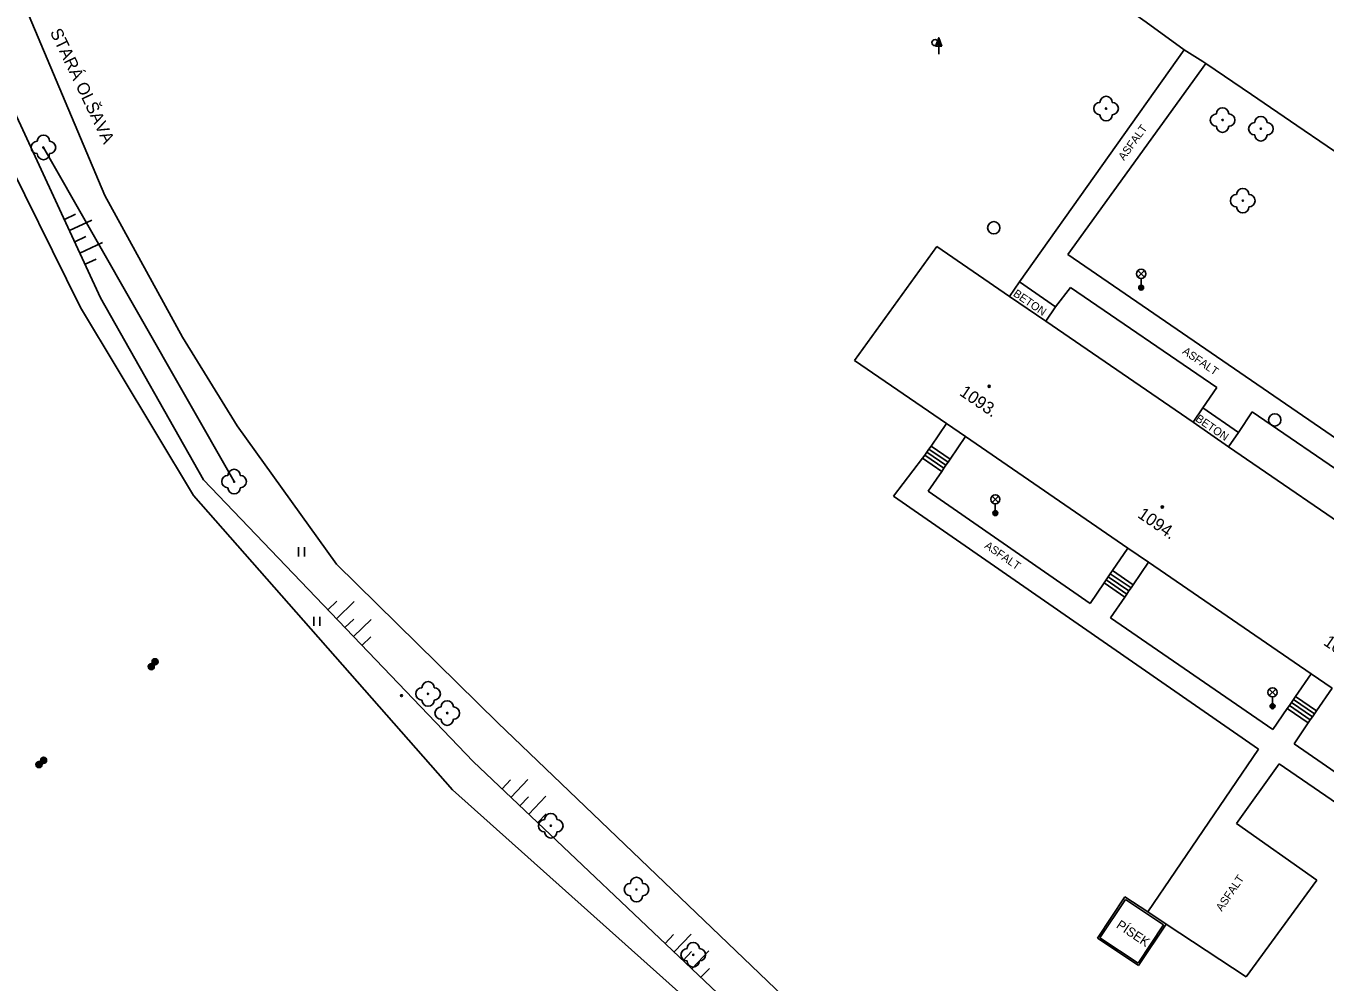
# Model space of a CAD drawing. Extents: x -539515 to -538098, y -1182060 to -1180157.
# Drawn here: x -539077.7 to -538972.2, y -1181409.6 to -1181332 of the extents above; entities that cross this region are included whole.
import ezdxf

# ---------------------------------------------------------------- set-up
doc = ezdxf.new("R2010")
doc.units = 0
for name, color, linetype in [('Vrstva 1', 7, 'Continuous'), ('Vrstva 13', 7, 'Continuous'), ('Vrstva 21', 7, 'Continuous'), ('Vrstva 22', 7, 'Continuous'), ('Vrstva 23', 7, 'Continuous'), ('Vrstva 25', 7, 'Continuous'), ('Vrstva 27', 7, 'Continuous'), ('Vrstva 29', 7, 'Continuous'), ('Vrstva 31', 7, 'Continuous'), ('Vrstva 33', 7, 'Continuous'), ('Vrstva 36', 7, 'Continuous'), ('Vrstva 39', 7, 'Continuous'), ('Vrstva 40', 7, 'Continuous'), ('Vrstva 41', 7, 'Continuous'), ('Vrstva 45', 7, 'Continuous'), ('Vrstva 47', 7, 'Continuous'), ('Vrstva 52', 7, 'Continuous'), ('Vrstva 88', 7, 'Continuous')]:
    doc.layers.add(name, color=color, linetype=linetype)

msp = doc.modelspace()

# ---------------------------------------------------------------- linework, layer by layer
at = {"layer": 'Vrstva 1'}
msp.add_line((-539003.78, -1181349.86), (-539010.45, -1181359.13), dxfattribs=at)
for points in [[(-538997.854, -1181353.926), (-539003.78, -1181349.86)], [(-538994.926, -1181355.935), (-538997.854, -1181353.926)], [(-538982.962, -1181364.145), (-538994.926, -1181355.935)], [(-539010.45, -1181359.13), (-539002.986, -1181364.251)], [(-539002.986, -1181364.251), (-539001.434, -1181365.315)], [(-538980.067, -1181366.132), (-538982.962, -1181364.145)], [(-539001.434, -1181365.315), (-538988.249, -1181374.361)], [(-538968.151, -1181374.308), (-538980.067, -1181366.132)], [(-538988.249, -1181374.361), (-538986.564, -1181375.517)], [(-538986.564, -1181375.517), (-538973.359, -1181384.575)], [(-538973.359, -1181384.575), (-538971.666, -1181385.737)]]:
    msp.add_lwpolyline(points, dxfattribs=at)
at = {"layer": 'Vrstva 13'}
for p, q in [((-538997.04, -1181352.74), (-538983.67, -1181333.91)), ((-538981.93, -1181335), (-538993.14, -1181350.51)), ((-538993.14, -1181350.51), (-538963.76, -1181370.67)), ((-538997.854, -1181353.926), (-538997.04, -1181352.74)), ((-538997.04, -1181352.74), (-538994.12, -1181354.76)), ((-538992.91, -1181353.19), (-538994.12, -1181354.76)), ((-538981.03, -1181361.33), (-538992.91, -1181353.19)), ((-538994.926, -1181355.935), (-538994.12, -1181354.76)), ((-538982.165, -1181362.983), (-538981.03, -1181361.33)), ((-538982.962, -1181364.145), (-538982.165, -1181362.983)), ((-538982.165, -1181362.983), (-538979.27, -1181364.97)), ((-538978.15, -1181363.3), (-538979.27, -1181364.97)), ((-538966.21, -1181371.48), (-538978.15, -1181363.3)), ((-538980.067, -1181366.132), (-538979.27, -1181364.97)), ((-539003.029, -1181367.64), (-539004.58, -1181366.575)), ((-539002.859, -1181367.393), (-539004.41, -1181366.328)), ((-539002.689, -1181367.145), (-539004.24, -1181366.08)), ((-539004.92, -1181367.07), (-539007.29, -1181370.15)), ((-539003.369, -1181368.135), (-539004.92, -1181367.07)), ((-539003.199, -1181367.887), (-539004.75, -1181366.822)), ((-539003.369, -1181368.135), (-539004.47, -1181369.74)), ((-539004.47, -1181369.74), (-538991.31, -1181378.88)), ((-538977.64, -1181390.7), (-539007.29, -1181370.15)), ((-538988.335, -1181378.098), (-538990.02, -1181376.942)), ((-538988.165, -1181377.851), (-538989.85, -1181376.695)), ((-538987.995, -1181377.603), (-538989.68, -1181376.447)), ((-538987.826, -1181377.356), (-538989.511, -1181376.2)), ((-538991.31, -1181378.88), (-538990.19, -1181377.19)), ((-538988.505, -1181378.346), (-538990.19, -1181377.19)), ((-538988.505, -1181378.346), (-538989.66, -1181380.03)), ((-538989.66, -1181380.03), (-538976.47, -1181389.11)), ((-538974.624, -1181386.419), (-538972.931, -1181387.58)), ((-538975.303, -1181387.409), (-538976.47, -1181389.11)), ((-538975.303, -1181387.409), (-538973.61, -1181388.57)), ((-538975.133, -1181387.161), (-538973.44, -1181388.322)), ((-538974.963, -1181386.914), (-538973.27, -1181388.075)), ((-538974.793, -1181386.666), (-538973.1, -1181387.827)), ((-538973.61, -1181388.57), (-538974.75, -1181390.27)), ((-538986.64, -1181403.91), (-538977.64, -1181390.7)), ((-538974.75, -1181390.27), (-538964.67, -1181397.21)), ((-538975.97, -1181391.9), (-538979.43, -1181396.74)), ((-538965.91, -1181398.8), (-538975.97, -1181391.9)), ((-538979.43, -1181396.74), (-538972.9, -1181401.35)), ((-538972.9, -1181401.35), (-538978.65, -1181409.18)), ((-538978.65, -1181409.18), (-538985.15, -1181404.92))]:
    msp.add_line(p, q, dxfattribs=at)
for points in [[(-539002.986, -1181364.251), (-539004.24, -1181366.08), (-539004.41, -1181366.328), (-539004.58, -1181366.575), (-539004.75, -1181366.822), (-539004.92, -1181367.07)], [(-539001.434, -1181365.315), (-539002.689, -1181367.145), (-539002.859, -1181367.393), (-539003.029, -1181367.64), (-539003.199, -1181367.887), (-539003.369, -1181368.135)], [(-538988.249, -1181374.361), (-538989.511, -1181376.2), (-538989.68, -1181376.447), (-538989.85, -1181376.695), (-538990.02, -1181376.942), (-538990.19, -1181377.19)], [(-538986.564, -1181375.517), (-538987.826, -1181377.356), (-538987.995, -1181377.603), (-538988.165, -1181377.851), (-538988.335, -1181378.098), (-538988.505, -1181378.346)], [(-538973.359, -1181384.575), (-538974.624, -1181386.419), (-538974.793, -1181386.666), (-538974.963, -1181386.914), (-538975.133, -1181387.161), (-538975.303, -1181387.409)], [(-538971.666, -1181385.737), (-538972.931, -1181387.58), (-538973.1, -1181387.827), (-538973.27, -1181388.075), (-538973.44, -1181388.322), (-538973.61, -1181388.57)]]:
    msp.add_lwpolyline(points, dxfattribs=at)
at = {"layer": 'Vrstva 21'}
msp.add_lwpolyline([(-539060.84, -1181368.97), (-539076.33, -1181341.83)], dxfattribs=at)
at = {"layer": 'Vrstva 22'}
for centre in [(-538990.02, -1181338.67), (-538980.56, -1181339.6), (-538977.45, -1181340.31), (-539076.33, -1181341.83), (-538978.92, -1181346.15), (-539060.84, -1181368.97), (-539045.09, -1181386.21), (-539043.53, -1181387.77), (-539035.12, -1181396.92), (-539028.16, -1181402.1), (-539023.55, -1181407.4)]:
    msp.add_circle(centre, 0.05, dxfattribs=at)
for centre, start, end in [((-538990.02, -1181338.17), 0, 180), ((-538990.52, -1181338.67), 90, 270), ((-538989.52, -1181338.67), 270, 90), ((-538981.06, -1181339.6), 90, 270), ((-538980.56, -1181339.1), 0, 180), ((-538980.06, -1181339.6), 270, 90), ((-538990.02, -1181339.17), 180, 0), ((-538980.56, -1181340.1), 180, 0), ((-538977.95, -1181340.31), 90, 270), ((-538977.45, -1181339.81), 0, 180), ((-538976.95, -1181340.31), 270, 90), ((-539076.33, -1181341.33), 0, 180), ((-538977.45, -1181340.81), 180, 0), ((-539076.83, -1181341.83), 90, 270), ((-539075.83, -1181341.83), 270, 90), ((-539076.33, -1181342.33), 180, 0), ((-538978.92, -1181345.65), 0, 180), ((-538979.42, -1181346.15), 90, 270), ((-538978.42, -1181346.15), 270, 90), ((-538978.92, -1181346.65), 180, 0), ((-539061.34, -1181368.97), 90, 270), ((-539060.84, -1181368.47), 0, 180), ((-539060.34, -1181368.97), 270, 90), ((-539060.84, -1181369.47), 180, 0), ((-539045.09, -1181385.71), 0, 180), ((-539045.59, -1181386.21), 90, 270), ((-539044.59, -1181386.21), 270, 90), ((-539045.09, -1181386.71), 180, 0), ((-539044.03, -1181387.77), 90, 270), ((-539043.53, -1181387.27), 0, 180), ((-539043.03, -1181387.77), 270, 90), ((-539043.53, -1181388.27), 180, 0), ((-539035.12, -1181396.42), 0, 180), ((-539035.62, -1181396.92), 90, 270), ((-539034.62, -1181396.92), 270, 90), ((-539035.12, -1181397.42), 180, 0), ((-539028.16, -1181401.6), 0, 180), ((-539028.66, -1181402.1), 90, 270), ((-539027.66, -1181402.1), 270, 90), ((-539028.16, -1181402.6), 180, 0), ((-539023.55, -1181406.9), 0, 180), ((-539024.05, -1181407.4), 90, 270), ((-539023.05, -1181407.4), 270, 90), ((-539023.55, -1181407.9), 180, 0)]:
    msp.add_arc(centre, 0.5, start, end, dxfattribs=at)
at = {"layer": 'Vrstva 23'}
for p, q in [((-539080.86, -1181339.6), (-539073.31, -1181354.83)), ((-539073.31, -1181354.83), (-539064.14, -1181370.09)), ((-539064.14, -1181370.09), (-539043.1, -1181394.01)), ((-539043.1, -1181394.01), (-539018.69, -1181415.81))]:
    msp.add_line(p, q, dxfattribs=at)
at = {"layer": 'Vrstva 25'}
for p, q in [((-539003.863, -1181333.588), (-539003.61, -1181332.914)), ((-539003.61, -1181333.588), (-539003.863, -1181333.588)), ((-539003.61, -1181334.24), (-539003.61, -1181333.59))]:
    msp.add_line(p, q, dxfattribs=at)
for points in [[(-539003.36, -1181333.59), (-539003.61, -1181333.59), (-539003.61, -1181332.914), (-539003.61, -1181332.914)], [(-539003.418, -1181333.55), (-539003.571, -1181333.55), (-539003.571, -1181333.138)], [(-539003.475, -1181333.511), (-539003.531, -1181333.511), (-539003.531, -1181333.361)]]:
    msp.add_lwpolyline(points, close=True, dxfattribs=at)
for centre, radius in [((-539067.257, -1181383.601), 0.25), ((-539067.257, -1181383.601), 0.2), ((-539067.257, -1181383.601), 0.15), ((-539067.576, -1181383.993), 0.25), ((-539067.576, -1181383.993), 0.2), ((-539067.576, -1181383.993), 0.15), ((-539067.576, -1181383.993), 0.1), ((-539067.576, -1181383.993), 0.05), ((-539067.257, -1181383.601), 0.1), ((-539067.257, -1181383.601), 0.05), ((-539076.689, -1181391.95), 0.25), ((-539076.689, -1181391.95), 0.2), ((-539076.689, -1181391.95), 0.15), ((-539076.689, -1181391.95), 0.1), ((-539076.689, -1181391.95), 0.05), ((-539076.319, -1181391.607), 0.25), ((-539076.319, -1181391.607), 0.2), ((-539076.319, -1181391.607), 0.15), ((-539076.319, -1181391.607), 0.1), ((-539076.319, -1181391.607), 0.05)]:
    msp.add_circle(centre, radius, dxfattribs=at)
at = {"layer": 'Vrstva 27'}
for p, q in [((-539074.618, -1181347.678), (-539073.71, -1181347.258)), ((-539074.198, -1181348.585), (-539072.383, -1181347.746)), ((-539073.778, -1181349.493), (-539072.87, -1181349.073)), ((-539073.358, -1181350.401), (-539071.543, -1181349.561)), ((-539072.938, -1181351.308), (-539072.031, -1181350.888)), ((-539053.222, -1181379.381), (-539052.5, -1181378.689)), ((-539052.53, -1181380.103), (-539051.087, -1181378.719)), ((-539051.838, -1181380.825), (-539051.116, -1181380.133)), ((-539051.146, -1181381.547), (-539049.702, -1181380.163)), ((-539050.454, -1181382.269), (-539049.732, -1181381.576)), ((-539039.076, -1181393.914), (-539038.388, -1181393.188)), ((-539038.35, -1181394.602), (-539036.974, -1181393.151)), ((-539037.625, -1181395.29), (-539036.937, -1181394.565)), ((-539036.9, -1181395.978), (-539035.523, -1181394.527)), ((-539036.174, -1181396.666), (-539035.486, -1181395.941)), ((-539025.834, -1181406.477), (-539025.146, -1181405.751)), ((-539025.108, -1181407.165), (-539023.732, -1181405.714)), ((-539024.383, -1181407.853), (-539023.695, -1181407.128)), ((-539023.658, -1181408.541), (-539022.281, -1181407.09)), ((-539022.932, -1181409.229), (-539022.244, -1181408.504))]:
    msp.add_line(p, q, dxfattribs=at)
for centre in [(-538999.14, -1181348.35), (-538976.32, -1181363.96)]:
    msp.add_circle(centre, 0.5, dxfattribs=at)
at = {"layer": 'Vrstva 29'}
for p, q in [((-539071.68, -1181354.03), (-539078.83, -1181338.57)), ((-539071.34, -1181345.72), (-539065.03, -1181357.25)), ((-539063.34, -1181368.83), (-539071.68, -1181354.03)), ((-539065.03, -1181357.25), (-539060.6, -1181364.44)), ((-539060.6, -1181364.44), (-539052.53, -1181375.68)), ((-539041.42, -1181391.69), (-539063.34, -1181368.83)), ((-539052.53, -1181375.68), (-539039.41, -1181388.56)), ((-539039.41, -1181388.56), (-539014.58, -1181412.35)), ((-539017.45, -1181414.43), (-539041.42, -1181391.69))]:
    msp.add_line(p, q, dxfattribs=at)
msp.add_lwpolyline([(-539083.96, -1181314.44), (-539078.73, -1181328.2), (-539071.34, -1181345.72)], dxfattribs=at)
at = {"layer": 'Vrstva 31'}
msp.add_circle((-539003.91, -1181333.31), 0.25, dxfattribs=at)
at = {"layer": 'Vrstva 33'}
for p, q in [((-538987.435, -1181352.36), (-538986.905, -1181351.83)), ((-538987.435, -1181351.83), (-538986.905, -1181352.36)), ((-538987.17, -1181352.47), (-538987.17, -1181353.22)), ((-538999.285, -1181370.67), (-538998.755, -1181370.14)), ((-538999.285, -1181370.14), (-538998.755, -1181370.67)), ((-538999.02, -1181370.78), (-538999.02, -1181371.53)), ((-538976.765, -1181386.35), (-538976.235, -1181385.82)), ((-538976.765, -1181385.82), (-538976.235, -1181386.35)), ((-538976.5, -1181386.46), (-538976.5, -1181387.21))]:
    msp.add_line(p, q, dxfattribs=at)
for centre, radius in [((-538987.17, -1181352.095), 0.375), ((-538987.17, -1181353.22), 0.2), ((-538987.17, -1181353.22), 0.145), ((-538987.17, -1181353.22), 0.0876), ((-538999.02, -1181370.405), 0.375), ((-538999.02, -1181371.53), 0.2), ((-538999.02, -1181371.53), 0.145), ((-538999.02, -1181371.53), 0.0876), ((-538976.5, -1181386.085), 0.375), ((-538976.5, -1181387.21), 0.2), ((-538976.5, -1181387.21), 0.145), ((-538976.5, -1181387.21), 0.0876)]:
    msp.add_circle(centre, radius, dxfattribs=at)
at = {"layer": 'Vrstva 36'}
for p, q in [((-539055.619, -1181375.048), (-539055.619, -1181374.298)), ((-539055.119, -1181375.048), (-539055.119, -1181374.298)), ((-539054.366, -1181380.693), (-539054.366, -1181379.943)), ((-539053.866, -1181380.693), (-539053.866, -1181379.943))]:
    msp.add_line(p, q, dxfattribs=at)
at = {"layer": 'Vrstva 39'}
for centre, radius in [((-538999.52, -1181361.225), 0.09), ((-538999.52, -1181361.225), 0.0398), ((-538985.453, -1181371.035), 0.09), ((-538985.453, -1181371.035), 0.0398)]:
    msp.add_circle(centre, radius, dxfattribs=at)
at = {"layer": 'Vrstva 52'}
for radius in [0.075, 0.025]:
    msp.add_circle((-539047.24, -1181386.35), radius, dxfattribs=at)
at = {"layer": 'Vrstva 88'}
for p, q in [((-538990.725, -1181406.063), (-538988.49, -1181402.7)), ((-538990.517, -1181406.021), (-538988.448, -1181402.908)), ((-538988.448, -1181402.908), (-538985.358, -1181404.962)), ((-538985.358, -1181404.962), (-538987.427, -1181408.075)), ((-538985.15, -1181404.92), (-538987.385, -1181408.283)), ((-538987.385, -1181408.283), (-538990.725, -1181406.063)), ((-538987.427, -1181408.075), (-538990.517, -1181406.021))]:
    msp.add_line(p, q, dxfattribs=at)
for points in [[(-538983.67, -1181333.91), (-538986.755, -1181331.655), (-538989.77, -1181329.5)], [(-538974.523, -1181340.041), (-538978.224, -1181337.517), (-538981.93, -1181335), (-538982.155, -1181334.85), (-538983.67, -1181333.91)], [(-538966.899, -1181345.268), (-538968.774, -1181343.979), (-538972.058, -1181341.726), (-538974.523, -1181340.041)], [(-538988.49, -1181402.7), (-538986.64, -1181403.91), (-538985.15, -1181404.92)]]:
    msp.add_lwpolyline(points, dxfattribs=at)

# ---------------------------------------------------------------- texts
at = {"layer": 'Vrstva 40'}
for s, rotation, p in [('ASFALT', 54.14212, (-538988.562, -1181342.936)), ('BETON', 325.5426, (-538997.625, -1181353.841)), ('ASFALT', 325.58164, (-538983.882, -1181358.522)), ('BETON', 325.5426, (-538982.821, -1181363.999)), ('ASFALT', 325.27471, (-538999.95, -1181374.304)), ('ASFALT', 55.73491, (-538980.622, -1181403.922))]:
    msp.add_text(s, height=0.65, rotation=rotation, dxfattribs=at).set_placement(p)
at = {"layer": 'Vrstva 41'}
msp.add_text('PÍSEK', height=0.75, rotation=326.38918, dxfattribs=at).set_placement((-538989.259, -1181405.154))
at = {"layer": 'Vrstva 45'}
msp.add_text('STARÁ OLŠAVA', height=1, rotation=295.63412, dxfattribs=at).set_placement((-539075.821, -1181332.449))
at = {"layer": 'Vrstva 47'}
for s, p in [('1093.', (-539002, -1181361.895)), ('1094.', (-538987.535, -1181371.818)), ('1095.', (-538972.436, -1181382.176))]:
    msp.add_text(s, height=1, rotation=325.54887, dxfattribs=at).set_placement(p)

doc.saveas('drawing.dxf')
